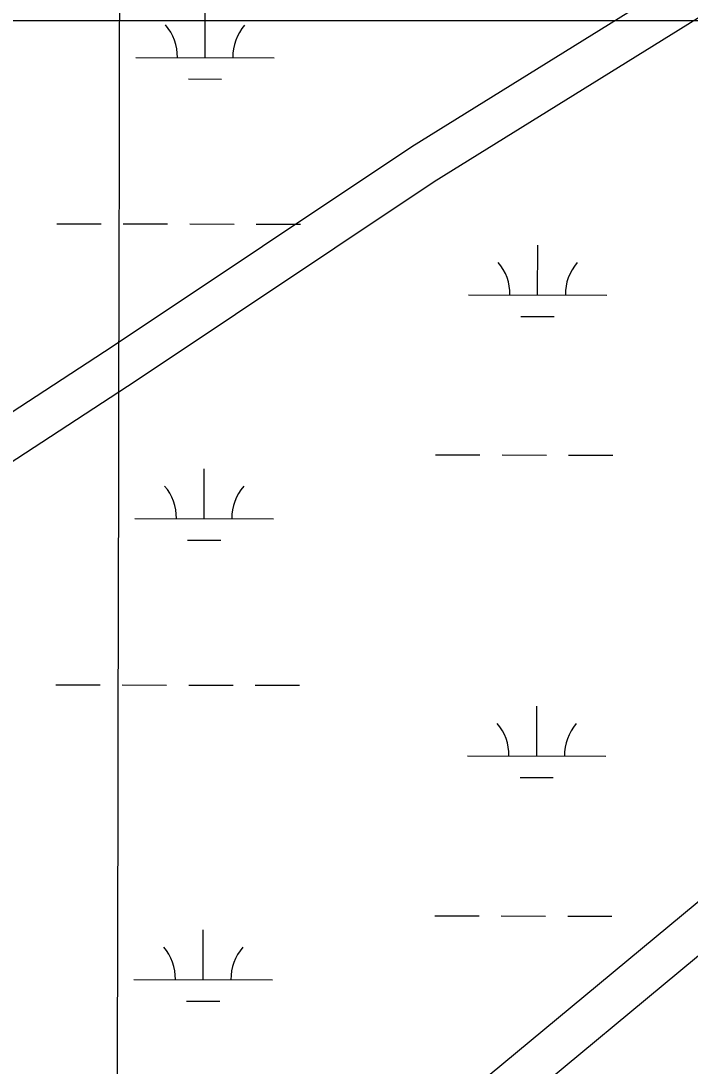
# Model space of a CAD drawing. Extents: x 3187622 to 3225504, y 800805 to 826213.
# Drawn here: x 3207464 to 3207947, y 819636 to 820391 of the extents above; entities that cross this region are included whole.
import ezdxf

# ---------------------------------------------------------------- set-up
doc = ezdxf.new("R2010")
doc.units = 0
for name, color, linetype in [('V-GRID-MAJR', 7, 'Continuous'), ('V-ROAD-CNTR', 7, 'Continuous'), ('V-SITE-VEGE', 7, 'Continuous'), ('V-WETL-SWMP', 7, 'Continuous')]:
    doc.layers.add(name, color=color, linetype=linetype)

msp = doc.modelspace()

# ---------------------------------------------------------------- linework, layer by layer
at = {"layer": 'V-GRID-MAJR'}
msp.add_spline([(3207506.691, 806215.483), (3207519.028, 812274.221), (3207531.372, 818336.426), (3207543.717, 824398.669), (3207543.724, 824402.095)], degree=3, dxfattribs=at)
at = {"layer": 'V-ROAD-CNTR'}
for points in [[(3208973.003017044, 821096.0047805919), (3208927.1331087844, 821064.3138439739), (3208774.833413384, 820985.393001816), (3208733.192496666, 820957.9730566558), (3208646.753669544, 820907.697157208), (3208509.8479433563, 820820.1963322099), (3208389.139184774, 820707.708557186), (3208278.340406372, 820640.070692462), (3208142.507678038, 820576.9438187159), (3207954.4180542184, 820428.81711497), (3207746.4614701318, 820299.6653732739), (3207530.80790144, 820155.9096607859), (3207211.009541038, 819947.1800782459), (3207064.487834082, 819858.359255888)], [(3208990.05498294, 821071.3228299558), (3208942.623077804, 821038.5518954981), (3208790.025383, 820959.477053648), (3208748.9964650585, 820932.459107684), (3208662.3796382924, 820882.0812084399), (3208528.303906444, 820796.3883798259), (3208407.3671483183, 820683.6866052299), (3208292.522378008, 820613.580745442), (3208158.32164641, 820551.2118701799), (3207971.666019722, 820404.213164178), (3207762.699437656, 820274.435423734), (3207547.325868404, 820130.86771087), (3207226.987509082, 819921.7841290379), (3207073.332816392, 819828.6393153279), (3206915.146132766, 819706.447559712), (3206747.70946764, 819603.6947652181), (3206519.8379233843, 819447.9190767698), (3206316.252330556, 819317.17433826), (3206097.4657681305, 819172.0866284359), (3205914.6881336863, 819035.570901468)], [(3209308.730345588, 821031.79590901), (3209286.653389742, 821005.2309621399), (3209171.9036192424, 820860.1042523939), (3209089.57978389, 820775.865420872), (3209087.015789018, 820740.5794914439), (3209067.93482718, 820708.7585550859), (3209006.5199500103, 820665.8716408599), (3208939.441084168, 820605.6547612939), (3208911.757139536, 820556.8438589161), (3208839.417284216, 820483.6540052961), (3208756.20545064, 820390.853190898), (3208616.781729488, 820290.27239206), (3208511.788939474, 820230.496511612), (3208443.2270765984, 820166.0196405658), (3208394.68117369, 820127.0707184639), (3208358.1482467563, 820116.6247393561), (3208322.614317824, 820104.6057633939), (3208297.7153676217, 820075.726821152), (3208204.6545537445, 820004.150964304), (3208108.0417469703, 819919.4311337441), (3208096.8017694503, 819885.9572006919), (3208062.514838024, 819845.341281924), (3207801.59235987, 819629.172714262)], [(3209333.510296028, 821014.67594325), (3209309.9593431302, 820986.336999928), (3209194.45957413, 820840.262292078), (3209118.705725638, 820762.7454471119), (3209116.41973021, 820731.2795100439), (3209090.3667823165, 820687.8325969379), (3209025.197912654, 820642.3236879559), (3208963.123036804, 820586.5987994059), (3208935.8890912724, 820538.5838954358), (3208861.2672405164, 820463.0840464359), (3208776.3814102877, 820368.41723577), (3208633.0256970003, 820264.9984426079), (3208529.736903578, 820206.1945602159), (3208462.92103721, 820143.3576858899), (3208408.74114557, 820099.8887728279), (3208367.0822288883, 820087.9767966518), (3208339.98628308, 820078.811814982), (3208318.435326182, 820053.814864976), (3208223.708515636, 819980.9590106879), (3208133.905695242, 819902.2111681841), (3208123.417716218, 819870.981230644), (3208083.714795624, 819823.9453247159), (3207820.2303225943, 819605.654761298)]]:
    msp.add_lwpolyline(points, dxfattribs=at)
at = {"layer": 'V-SITE-VEGE'}
msp.add_lwpolyline([(3208049.014, 820390.631), (3206190.8510000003, 820390.631)], dxfattribs=at)
at = {"layer": 'V-WETL-SWMP'}
for p, q in [((3207597.168734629, 820364.1339426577), (3207597.242061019, 820400.1338673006)), ((3207547.168840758, 820364.2357818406), (3207647.168628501, 820364.0321034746)), ((3207585.137329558, 820348.7274163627), (3207609.137278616, 820348.6785335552)), ((3207490.0803954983, 820244.2808121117), (3207522.080327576, 820244.2156350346)), ((3207538.0802936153, 820244.1830464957), (3207570.0802256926, 820244.1178694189)), ((3207586.080191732, 820244.0852808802), (3207618.08012381, 820244.0201038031)), ((3207634.0800898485, 820243.9875152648), (3207666.080021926, 820243.9223381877)), ((3207837.29230475, 820192.8315107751), (3207837.3656311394, 820228.8314354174)), ((3207787.2924108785, 820192.9333499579), (3207887.2921986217, 820192.729671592)), ((3207825.2608996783, 820177.4249844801), (3207849.260848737, 820177.3761016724)), ((3207763.649343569, 820077.5492686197), (3207795.6492756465, 820077.4840915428)), ((3207811.6492416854, 820077.4515030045), (3207843.649173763, 820077.3863259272)), ((3207859.649139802, 820077.3537373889), (3207891.64907188, 820077.2885603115)), ((3207596.4911275, 820031.4596390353), (3207596.5644538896, 820067.459563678)), ((3207546.4912336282, 820031.5614782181), (3207646.491021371, 820031.3577998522)), ((3207584.4597224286, 820016.0531127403), (3207608.4596714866, 820016.0042299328)), ((3207489.4027883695, 819911.6065084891), (3207521.4027204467, 819911.541331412)), ((3207537.4026864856, 819911.5087428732), (3207569.4026185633, 819911.4435657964)), ((3207585.4025846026, 819911.4109772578), (3207617.40251668, 819911.3458001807)), ((3207633.402482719, 819911.3132116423), (3207665.402414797, 819911.2480345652)), ((3207836.6146976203, 819860.1572071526), (3207836.6880240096, 819896.157131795)), ((3207786.6148037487, 819860.2590463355), (3207886.614591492, 819860.0553679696)), ((3207824.583292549, 819844.7506808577), (3207848.5832416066, 819844.70179805)), ((3207762.9717364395, 819744.874964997), (3207794.971668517, 819744.80978792)), ((3207810.971634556, 819744.7771993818), (3207842.971566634, 819744.7120223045)), ((3207858.9715326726, 819744.6794337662), (3207890.9714647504, 819744.6142566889)), ((3207595.81352037, 819698.7853354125), (3207595.88684676, 819734.7852600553)), ((3207545.813626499, 819698.8871745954), (3207645.8134142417, 819698.6834962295)), ((3207583.782115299, 819683.3788091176), (3207607.782064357, 819683.3299263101))]:
    msp.add_line(p, q, dxfattribs=at)
for centre, radius, start, end in [((3207541.9268828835, 820364.7212627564), 35.246287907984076, 359.11148072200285, 40.655139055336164), ((3207652.4125205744, 820364.4962269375), 35.24628790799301, 139.1114777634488, 180.65513609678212), ((3207782.0504530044, 820193.4188308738), 35.246287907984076, 359.11148072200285, 40.655139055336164), ((3207892.5360906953, 820193.1937950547), 35.24628790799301, 139.1114777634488, 180.65513609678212), ((3207541.249275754, 820032.0469591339), 35.246287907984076, 359.11148072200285, 40.655139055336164), ((3207651.734913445, 820031.8219233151), 35.24628790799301, 139.1114777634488, 180.65513609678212), ((3207781.3728458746, 819860.7445272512), 35.246287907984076, 359.11148072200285, 40.655139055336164), ((3207891.858483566, 819860.5194914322), 35.24628790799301, 139.1114777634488, 180.65513609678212), ((3207540.5716686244, 819699.3726555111), 35.246287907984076, 359.11148072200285, 40.655139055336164), ((3207651.0573063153, 819699.1476196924), 35.24628790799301, 139.1114777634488, 180.65513609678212)]:
    msp.add_arc(centre, radius, start, end, dxfattribs=at)

doc.saveas('drawing.dxf')
